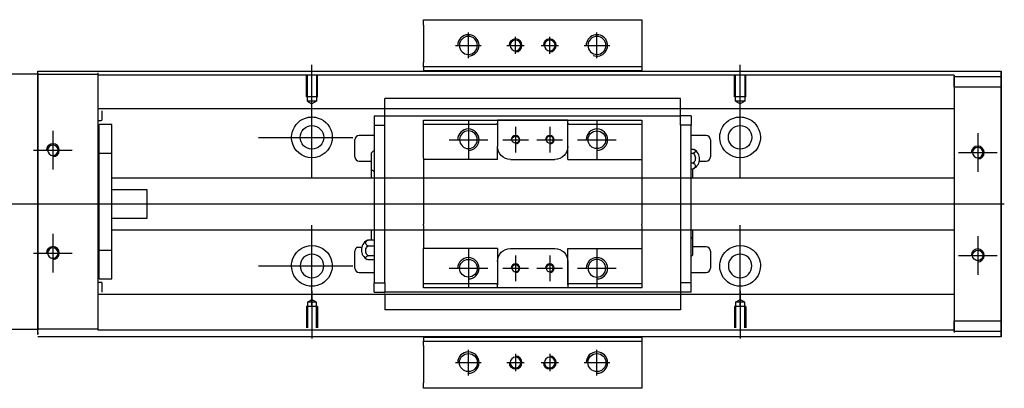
# Model space of a CAD drawing. Header units: millimetres. Extents: x -257 to 3135, y -1556 to 860.
# Tile 265 of 633: x -50 to 180, y -392 to -306. Entities that reach past the tile are written whole.
import ezdxf
from ezdxf.lldxf.tags import DXFTag

# ---------------------------------------------------------------- set-up
doc = ezdxf.new("R2010")
doc.units = ezdxf.units.MM
doc.layers.get('0').update_dxf_attribs({"linetype": 'CONTINUOUS'})
tags = doc.linetypes.add('DASHED', pattern=[25.72, 12.86, -12.86]).pattern_tags.tags
tags[6:7] = [DXFTag(74, 4), DXFTag(75, 0), DXFTag(340, '0'), DXFTag(46, 0.0), DXFTag(50, 0.0), DXFTag(44, 0.0), DXFTag(45, 0.0)]
tags[4:5] = [DXFTag(74, 4), DXFTag(75, 0), DXFTag(340, '0'), DXFTag(46, 0.0), DXFTag(50, 0.0), DXFTag(44, 0.0), DXFTag(45, 0.0)]

msp = doc.modelspace()

# ---------------------------------------------------------------- linework, layer by layer
at = {"linetype": 'Continuous'}
for p, q in [((44.63, -307.15), (44.63, -305.85)), ((44.63, -305.85), (95.63, -305.85)), ((44.63, -307.15), (44.63, -315.85)), ((95.63, -305.85), (95.63, -307.15)), ((95.63, -307.15), (95.63, -315.85)), ((44.63, -316.85), (44.63, -315.85)), ((95.63, -316.85), (44.63, -316.85)), ((44.63, -316.85), (44.63, -317.85)), ((95.63, -315.85), (95.63, -316.85)), ((95.63, -316.85), (95.63, -317.85)), ((-45.42, -318.55), (-90.42, -318.55)), ((-45.42, -318.3), (-45.42, -317.85)), ((-45.42, -317.85), (80.83, -317.85)), ((-45.42, -318.3), (-45.42, -378.3)), ((-31.42, -318.25), (-31.42, -318.55)), ((-31.42, -318.55), (-31.42, -321.05)), ((80.83, -317.85), (179.58, -317.85)), ((179.58, -318.35), (179.58, -317.85)), ((179.58, -317.85), (179.58, -317.85)), ((179.58, -317.85), (179.58, -318.85)), ((179.58, -322.42), (179.58, -318.35)), ((179.58, -318.85), (179.58, -378.85)), ((179.58, -319.1), (179.58, -321.6)), ((179.58, -319.1), (179.58, -319.1)), ((179.58, -319.1), (179.58, -319.1)), ((179.58, -319.1), (179.58, -322.92)), ((179.58, -322.92), (179.58, -319.1)), ((179.58, -319.1), (179.58, -322.92)), ((-31.42, -321.05), (-31.42, -375.55)), ((179.58, -321.6), (179.58, -320.1)), ((179.58, -322.92), (179.58, -320.1)), ((179.58, -321.6), (179.58, -376.1)), ((179.58, -376.1), (179.58, -321.6)), ((179.58, -322.42), (179.58, -322.42)), ((179.58, -332.42), (179.58, -322.42)), ((179.58, -332.42), (179.58, -332.42)), ((179.58, -340.42), (179.58, -332.42)), ((179.58, -340.42), (179.58, -340.42)), ((179.58, -356.42), (179.58, -340.42)), ((179.58, -356.42), (179.58, -356.42)), ((179.58, -364.42), (179.58, -356.42)), ((179.58, -364.42), (179.58, -364.42)), ((179.58, -374.42), (179.58, -364.42)), ((179.58, -374.42), (179.58, -374.42)), ((179.58, -379.35), (179.58, -374.42)), ((179.58, -374.79), (179.58, -378.6)), ((179.58, -377.6), (179.58, -374.79)), ((179.58, -374.79), (179.58, -378.6)), ((179.58, -378.6), (179.58, -374.79)), ((-31.42, -375.55), (-31.42, -378.05)), ((179.58, -377.6), (179.58, -376.1)), ((179.58, -376.1), (179.58, -378.6)), ((-90.42, -378.05), (-45.42, -378.05)), ((-45.42, -379.3), (-45.42, -378.3)), ((-31.42, -378.05), (-31.42, -378.25)), ((179.58, -378.6), (179.58, -378.6)), ((179.58, -378.6), (179.58, -378.6)), ((179.58, -378.85), (179.58, -379.85)), ((179.58, -379.85), (179.58, -379.35)), ((64.93, -379.85), (-45.42, -379.85)), ((44.63, -379.85), (44.63, -380.85)), ((44.63, -381.85), (44.63, -380.85)), ((44.63, -380.85), (95.63, -380.85)), ((179.58, -379.85), (64.93, -379.85)), ((95.63, -379.85), (95.63, -380.85)), ((95.63, -380.85), (95.63, -381.85)), ((179.58, -379.85), (179.58, -379.85)), ((44.63, -381.85), (44.63, -390.56)), ((95.63, -381.85), (95.63, -390.56)), ((44.63, -391.85), (44.63, -390.56)), ((95.63, -390.56), (95.63, -391.85)), ((95.63, -391.85), (44.63, -391.85))]:
    msp.add_line(p, q, dxfattribs=at)
for p, q in [((55.13, -314.85), (55.13, -308.85)), ((66.13, -313.85), (66.13, -309.85)), ((74.13, -313.85), (74.13, -309.85)), ((85.13, -314.85), (85.13, -308.85)), ((52.13, -311.85), (58.13, -311.85)), ((64.13, -311.85), (68.13, -311.85)), ((72.13, -311.85), (76.13, -311.85)), ((82.13, -311.85), (88.13, -311.85)), ((18.58, -327.47), (18.58, -316.35)), ((118.58, -327.47), (118.58, -316.35)), ((18.58, -342.83), (18.58, -323.78)), ((118.58, -342.83), (118.58, -323.78)), ((-41.92, -331.8), (-41.92, -340.8)), ((6.08, -333.3), (28.11, -333.3)), ((174.08, -332.35), (174.08, -341.35)), ((-46.42, -336.3), (-37.42, -336.3)), ((169.58, -336.85), (178.58, -336.85)), ((-95.42, -348.85), (72.88, -348.85)), ((72.88, -348.85), (180.28, -348.85)), ((18.58, -372.83), (18.58, -353.78)), ((118.58, -372.83), (118.58, -353.78)), ((-41.92, -355.8), (-41.92, -364.8)), ((174.08, -356.35), (174.08, -365.35)), ((-46.42, -360.3), (-37.42, -360.3)), ((29.22, -358.94), (30.22, -358.94)), ((169.58, -360.85), (178.58, -360.85)), ((6.08, -363.3), (28.11, -363.3)), ((18.58, -369.13), (18.58, -380.25)), ((118.58, -369.13), (118.58, -380.25)), ((55.13, -388.85), (55.13, -382.85)), ((66.13, -383.85), (66.13, -387.85)), ((74.13, -383.85), (74.13, -387.85)), ((85.13, -388.85), (85.13, -382.85)), ((52.13, -385.85), (58.13, -385.85)), ((64.13, -385.85), (68.13, -385.85)), ((72.13, -385.85), (76.13, -385.85)), ((82.13, -385.85), (88.13, -385.85))]:
    msp.add_line(p, q)
at = {"linetype": 'DASHED'}
for p, q in [((-45.42, -321.86), (-45.42, -317.85)), ((-31.42, -318.55), (-31.42, -318.75)), ((-31.42, -318.75), (-31.42, -319.75)), ((95.63, -317.81), (44.63, -317.81)), ((-45.42, -331.86), (-45.42, -321.86)), ((-31.42, -319.75), (-31.42, -326.08)), ((-31.42, -326.08), (-31.42, -327.08)), ((168.58, -326.63), (168.58, -327.63)), ((168.58, -327.63), (168.58, -329.17)), ((168.58, -329.17), (168.58, -332.73)), ((-45.42, -339.86), (-45.42, -331.86)), ((168.58, -332.73), (168.58, -334.65)), ((168.58, -334.65), (168.58, -338.35)), ((-45.42, -355.86), (-45.42, -339.86)), ((-45.42, -363.86), (-45.42, -355.86)), ((168.58, -359.35), (168.58, -362.96)), ((168.58, -362.96), (168.58, -364.87)), ((-45.42, -373.86), (-45.42, -363.86)), ((168.58, -364.87), (168.58, -368.44)), ((168.58, -368.44), (168.58, -369.98)), ((-31.42, -370.43), (-31.42, -376.75)), ((-45.42, -378.8), (-45.42, -373.86)), ((-31.42, -376.75), (-31.42, -377.75)), ((-45.42, -378.8), (-45.42, -379.3)), ((-31.42, -377.75), (-31.42, -378.05)), ((44.63, -379.9), (95.63, -379.9))]:
    msp.add_line(p, q, dxfattribs=at)
at = {"linetype": 'DASHED', "ltscale": 0.3}
for p, q in [((-45.42, -318.55), (-31.42, -318.55)), ((80.58, -318.8), (-31.42, -318.8)), ((168.58, -318.8), (80.58, -318.8)), ((168.58, -318.8), (168.58, -319.1)), ((168.58, -319.1), (168.58, -319.3)), ((168.58, -319.1), (168.58, -321.6)), ((168.58, -321.6), (168.58, -319.1)), ((168.58, -319.1), (179.58, -319.1)), ((168.58, -319.3), (168.58, -320.3)), ((168.58, -320.3), (168.58, -326.63)), ((179.58, -321.6), (168.58, -321.6)), ((168.58, -321.6), (168.58, -376.1)), ((168.58, -326.63), (-31.42, -326.63)), ((-31.42, -327.08), (-31.42, -328.62)), ((-31.42, -328.62), (-31.42, -332.18)), ((-30.42, -329.17), (-30.42, -327.08)), ((-31.42, -329.37), (-30.62, -329.37)), ((-28.12, -330.3), (-31.12, -330.3)), ((-28.12, -330.3), (-31.12, -330.3)), ((-31.12, -336.99), (-31.12, -330.3)), ((-31.12, -336.99), (-31.12, -330.3)), ((-28.12, -336.99), (-28.12, -330.3)), ((-28.12, -336.99), (-28.12, -330.3)), ((-31.42, -332.18), (-31.42, -334.1)), ((-31.42, -334.1), (-31.42, -362.41)), ((-31.12, -337.55), (-31.42, -337.55)), ((-31.12, -337.55), (-31.42, -337.55)), ((-31.12, -359.62), (-31.12, -336.99)), ((-31.12, -336.99), (-28.12, -336.99)), ((-31.12, -359.62), (-31.12, -336.99)), ((-28.12, -359.62), (-28.12, -336.99)), ((-28.12, -359.62), (-28.12, -336.99)), ((168.58, -342.85), (-28.12, -342.85)), ((-19.92, -345.54), (-28.12, -345.54)), ((-19.92, -352.17), (-19.92, -345.54)), ((-28.12, -352.17), (-19.92, -352.17)), ((-28.12, -354.85), (168.58, -354.85)), ((-31.42, -359.05), (-31.12, -359.05)), ((-31.42, -359.05), (-31.12, -359.05)), ((-31.12, -359.62), (-28.12, -359.62)), ((-31.12, -366.3), (-31.12, -359.62)), ((-31.12, -366.3), (-31.12, -359.62)), ((-28.12, -366.3), (-28.12, -359.62)), ((-28.12, -366.3), (-28.12, -359.62)), ((-31.42, -362.41), (-31.42, -364.32)), ((-31.42, -364.32), (-31.42, -367.88)), ((-30.62, -367.14), (-31.42, -367.14)), ((-31.42, -367.88), (-31.42, -369.43)), ((-31.12, -366.3), (-28.12, -366.3)), ((-31.12, -366.3), (-28.12, -366.3)), ((-30.42, -369.43), (-30.42, -367.34)), ((-31.42, -369.43), (-31.42, -370.43)), ((168.58, -369.98), (-31.42, -369.98)), ((168.58, -369.98), (168.58, -370.98)), ((17.51, -371.75), (18.58, -371.13)), ((17.51, -371.75), (17.51, -377.75)), ((19.66, -371.75), (17.51, -371.75)), ((19.66, -371.75), (18.58, -371.13)), ((19.66, -377.75), (19.66, -371.75)), ((117.51, -371.75), (118.58, -371.13)), ((117.51, -371.75), (117.51, -377.75)), ((119.66, -371.75), (117.51, -371.75)), ((119.66, -371.75), (118.58, -371.13)), ((119.66, -377.75), (119.66, -371.75)), ((168.58, -370.98), (168.58, -377.3)), ((19.88, -372.75), (17.28, -372.75)), ((17.28, -372.75), (17.28, -377.75)), ((19.88, -372.75), (19.88, -377.75)), ((119.88, -372.75), (117.28, -372.75)), ((117.28, -372.75), (117.28, -377.75)), ((119.88, -372.75), (119.88, -377.75)), ((168.58, -376.1), (179.58, -376.1)), ((168.58, -376.1), (168.58, -378.6)), ((168.58, -378.6), (168.58, -376.1)), ((-31.42, -378.05), (-45.42, -378.05)), ((168.58, -378.3), (-31.42, -378.3)), ((168.58, -377.3), (168.58, -378.3)), ((168.58, -378.3), (168.58, -378.6)), ((168.58, -378.6), (168.58, -378.8)), ((179.58, -378.6), (168.58, -378.6))]:
    msp.add_line(p, q, dxfattribs=at)
at = {"linetype": 'DASHED', "ltscale": 0.1}
for p, q in [((17.28, -323.85), (17.28, -318.85)), ((17.51, -324.85), (17.51, -318.85)), ((19.66, -318.85), (19.66, -324.85)), ((19.88, -323.85), (19.88, -318.85)), ((117.28, -323.85), (117.28, -318.85)), ((117.51, -324.85), (117.51, -318.85)), ((119.66, -318.85), (119.66, -324.85)), ((119.88, -323.85), (119.88, -318.85)), ((19.88, -323.85), (17.28, -323.85)), ((119.88, -323.85), (117.28, -323.85)), ((19.66, -324.85), (17.51, -324.85)), ((17.51, -324.85), (18.58, -325.47)), ((19.66, -324.85), (18.58, -325.47)), ((119.66, -324.85), (117.51, -324.85)), ((117.51, -324.85), (118.58, -325.47)), ((119.66, -324.85), (118.58, -325.47))]:
    msp.add_line(p, q, dxfattribs=at)
at = {"linetype": 'DASHED', "ltscale": 0.5}
for p, q in [((35.63, -324.24), (35.63, -324.2)), ((104.63, -324.24), (104.63, -324.2)), ((35.63, -324.37), (35.63, -324.24)), ((104.63, -324.24), (35.63, -324.24)), ((35.63, -327.95), (35.63, -324.37)), ((104.63, -324.37), (104.63, -324.24)), ((104.63, -327.95), (104.63, -324.37)), ((33.13, -328.28), (33.13, -330.48)), ((33.13, -328.28), (35.63, -328.28)), ((35.63, -328.28), (35.63, -327.95)), ((35.63, -329.28), (35.63, -328.28)), ((35.63, -328.28), (104.63, -328.28)), ((35.63, -328.38), (35.63, -328.38)), ((104.63, -328.28), (104.63, -327.95)), ((107.13, -328.28), (104.63, -328.28)), ((104.63, -329.28), (104.63, -328.28)), ((104.63, -328.38), (104.63, -328.38)), ((107.13, -328.28), (107.13, -330.48)), ((33.13, -330.48), (35.63, -330.48)), ((33.13, -330.48), (33.13, -367.23)), ((35.63, -330.48), (35.63, -329.28)), ((35.63, -330.96), (35.63, -330.48)), ((35.63, -330.96), (35.63, -330.52)), ((35.63, -366.75), (35.63, -330.96)), ((44.63, -330.28), (44.63, -329.28)), ((44.63, -338.15), (44.63, -330.28)), ((61.63, -330.28), (44.63, -330.28)), ((55.13, -329.35), (55.13, -338.35)), ((61.63, -330.28), (61.93, -329.98)), ((61.93, -329.28), (61.93, -329.98)), ((78.33, -329.28), (61.93, -329.28)), ((61.93, -329.98), (61.93, -335.45)), ((62.02, -329.28), (78.24, -329.28)), ((66.13, -330.85), (66.13, -336.85)), ((74.13, -330.85), (74.13, -336.85)), ((78.33, -329.98), (78.33, -329.28)), ((78.33, -329.98), (78.63, -330.28)), ((78.33, -338.45), (78.33, -329.98)), ((78.33, -335.45), (78.33, -329.98)), ((95.63, -330.28), (78.63, -330.28)), ((85.13, -329.35), (85.13, -338.35)), ((95.63, -329.28), (95.63, -330.28)), ((95.63, -330.28), (95.63, -338.15)), ((104.63, -330.48), (104.63, -329.28)), ((107.13, -330.48), (104.63, -330.48)), ((104.63, -330.48), (104.63, -330.96)), ((104.63, -330.52), (104.63, -330.96)), ((104.63, -330.96), (104.63, -366.75)), ((107.13, -367.23), (107.13, -330.48)), ((33.13, -332.85), (29.63, -332.85)), ((110.63, -332.85), (107.13, -332.85)), ((28.63, -337.85), (28.63, -333.85)), ((50.63, -333.85), (59.63, -333.85)), ((61.93, -338.45), (61.93, -335.45)), ((63.13, -333.85), (69.13, -333.85)), ((71.13, -333.85), (77.13, -333.85)), ((80.63, -333.85), (89.63, -333.85)), ((111.63, -333.85), (111.63, -337.85)), ((32.48, -340.77), (32.48, -336.92)), ((107.13, -336.06), (107.59, -336.06)), ((107.13, -337), (107.59, -337)), ((29.63, -338.85), (32.48, -338.85)), ((44.63, -338.15), (44.63, -343.85)), ((64.93, -338.45), (75.33, -338.45)), ((78.33, -338.45), (95.63, -338.45)), ((95.63, -338.15), (95.63, -343.85)), ((107.59, -339.3), (107.13, -339.3)), ((109.08, -338.85), (110.63, -338.85)), ((32.48, -342.85), (32.48, -340.77)), ((107.13, -340.65), (107.59, -340.65)), ((107.48, -340.65), (107.48, -342.85)), ((44.63, -343.85), (44.63, -344.15)), ((44.63, -344.15), (44.63, -353.55)), ((95.63, -343.85), (95.63, -344.15)), ((95.63, -344.15), (95.63, -353.55)), ((44.63, -353.85), (44.63, -353.55)), ((44.63, -353.85), (44.63, -359.25)), ((95.63, -353.85), (95.63, -353.55)), ((95.63, -353.85), (95.63, -359.25)), ((32.48, -357.28), (32.48, -354.85)), ((107.48, -354.85), (107.48, -356.93)), ((33.13, -357.28), (31.68, -357.28)), ((31.68, -358.63), (33.13, -358.63)), ((107.48, -356.93), (107.48, -360.78)), ((28.63, -363.85), (28.63, -359.85)), ((33.13, -360.93), (31.68, -360.93)), ((44.63, -359.55), (44.63, -359.25)), ((61.93, -359.25), (44.63, -359.25)), ((44.63, -367.43), (44.63, -359.55)), ((55.13, -359.35), (55.13, -368.35)), ((61.93, -359.25), (61.93, -362.25)), ((64.93, -359.25), (75.33, -359.25)), ((66.13, -360.85), (66.13, -366.85)), ((74.13, -360.85), (74.13, -366.85)), ((78.33, -367.73), (78.33, -359.25)), ((85.13, -359.35), (85.13, -368.35)), ((95.63, -359.25), (95.63, -367.43)), ((110.63, -358.85), (107.48, -358.85)), ((111.63, -359.85), (111.63, -363.85)), ((33.13, -361.87), (31.68, -361.87)), ((61.93, -362.25), (61.93, -367.73)), ((78.33, -362.25), (78.33, -367.73)), ((29.63, -364.85), (33.13, -364.85)), ((50.63, -363.85), (59.63, -363.85)), ((63.13, -363.85), (69.13, -363.85)), ((71.13, -363.85), (77.13, -363.85)), ((80.63, -363.85), (89.63, -363.85)), ((107.13, -364.85), (110.63, -364.85)), ((33.13, -367.23), (35.63, -367.23)), ((33.13, -369.43), (33.13, -367.23)), ((35.63, -367.18), (35.63, -366.75)), ((35.63, -367.23), (35.63, -366.75)), ((35.63, -367.23), (35.63, -368.43)), ((44.63, -367.43), (61.63, -367.43)), ((44.63, -368.43), (44.63, -367.43)), ((61.93, -367.73), (61.63, -367.43)), ((61.93, -368.43), (61.93, -367.73)), ((78.63, -367.43), (78.33, -367.73)), ((78.33, -367.73), (78.33, -368.43)), ((78.63, -367.43), (95.63, -367.43)), ((95.63, -367.43), (95.63, -368.43)), ((104.63, -366.75), (104.63, -367.23)), ((104.63, -366.75), (104.63, -367.18)), ((104.63, -367.23), (104.63, -368.43)), ((107.13, -367.23), (104.63, -367.23)), ((107.13, -369.43), (107.13, -367.23)), ((35.63, -369.98), (32.59, -369.98)), ((35.63, -369.98), (32.59, -369.98)), ((33.13, -369.43), (35.63, -369.43)), ((35.63, -368.43), (35.63, -369.43)), ((104.63, -369.43), (35.63, -369.43)), ((35.63, -369.76), (35.63, -373.33)), ((78.33, -368.43), (61.93, -368.43)), ((78.24, -368.43), (62.02, -368.43)), ((104.63, -368.43), (104.63, -369.43)), ((104.63, -369.33), (104.63, -369.33)), ((104.63, -369.43), (104.63, -369.76)), ((107.13, -369.43), (104.63, -369.43)), ((104.63, -369.76), (104.63, -373.33)), ((35.63, -373.33), (35.63, -373.46)), ((35.63, -373.46), (35.63, -373.51)), ((35.63, -373.46), (104.63, -373.46)), ((104.63, -373.33), (104.63, -373.46)), ((104.63, -373.46), (104.63, -373.51))]:
    msp.add_line(p, q, dxfattribs=at)
at = {"linetype": 'Continuous', "extrusion": (0, 0, -1)}
for centre, radius in [((-55.13, -311.85), 2.1), ((-85.13, -311.85), 2.1), ((41.92, -336.3), 1.23), ((-174.08, -336.85), 1.23), ((41.92, -360.3), 1.23), ((-18.58, -363.3), 2.75), ((-118.58, -363.3), 2.75)]:
    msp.add_circle(centre, radius, dxfattribs=at)
at = {"linetype": 'DASHED', "ltscale": 0.15, "extrusion": (0, 0, -1)}
for centre in [(-66.13, -311.85), (-74.13, -311.85), (-66.13, -385.85), (-74.13, -385.85)]:
    msp.add_circle(centre, 1.25, dxfattribs=at)
at = {"linetype": 'Continuous'}
for centre, radius in [((18.58, -333.3), 2.75), ((118.58, -333.3), 2.75), ((174.08, -360.85), 1.23), ((55.13, -385.85), 2.1), ((85.13, -385.85), 2.1)]:
    msp.add_circle(centre, radius, dxfattribs=at)
at = {"linetype": 'DASHED', "ltscale": 0.5, "extrusion": (0, 0, -1)}
for centre, radius in [((-55.13, -333.85), 2.07), ((-74.13, -333.85), 0.825), ((-66.13, -363.85), 0.825), ((-74.13, -363.85), 0.825), ((-85.13, -363.85), 2.07)]:
    msp.add_circle(centre, radius, dxfattribs=at)
at = {"linetype": 'DASHED', "ltscale": 0.5}
for centre, radius in [((66.13, -333.85), 0.825), ((85.13, -333.85), 2.07), ((55.13, -363.85), 2.07)]:
    msp.add_circle(centre, radius, dxfattribs=at)
for centre, radius, start in [((55.13, -311.85), 2.5, 270), ((85.13, -311.85), 2.5, 249.2801), ((-41.92, -336.3), 1.5, 270), ((174.08, -336.85), 1.5, 270), ((-41.92, -360.3), 1.5, 270), ((174.08, -360.85), 1.5, 270), ((55.13, -385.85), 2.5, 270), ((85.13, -385.85), 2.5, 270)]:
    msp.add_arc(centre, radius, start, 180)
at = {"linetype": 'DASHED', "ltscale": 0.15}
for centre, start, end in [((66.13, -311.85), 270, 180), ((74.13, -311.85), 270, 180), ((66.13, -385.85), 180, 90), ((74.13, -385.85), 180, 90)]:
    msp.add_arc(centre, 1.5, start, end, dxfattribs=at)
at = {"linetype": 'Continuous', "extrusion": (0, 0, -1)}
for centre, start, end in [((-18.58, -333.3), 13.6191, 80.1049), ((-18.58, -333.3), 99.8951, 166.3809), ((-118.58, -333.3), 13.6191, 80.1049), ((-118.58, -333.3), 99.8951, 166.3809), ((-18.58, -333.3), 189.6765, 350.3235), ((-118.58, -333.3), 189.6765, 350.3235), ((-18.58, -363.3), 10.8558, 169.1442), ((-118.58, -363.3), 10.8558, 169.1442), ((-18.58, -363.3), 285.2319, 347.572), ((-18.58, -363.3), 192.428, 254.7681), ((-118.58, -363.3), 285.2319, 347.572), ((-118.58, -363.3), 192.428, 254.7681)]:
    msp.add_arc(centre, 4.75, start, end, dxfattribs=at)
at = {"linetype": 'DASHED', "ltscale": 0.3}
for centre, start, end in [((-30.62, -329.17), 270, 0), ((-30.62, -367.34), 0, 90)]:
    msp.add_arc(centre, 0.2, start, end, dxfattribs=at)
at = {"linetype": 'DASHED', "ltscale": 0.5}
for centre, radius, start, end in [((29.63, -333.85), 1, 90, 180), ((55.13, -333.85), 2.5, 270, 180), ((66.13, -333.85), 1, 270, 180), ((74.13, -333.85), 1, 270, 180), ((85.13, -333.85), 2.5, 270, 180), ((110.63, -333.85), 1, 0, 90), ((29.63, -337.85), 1, 180, 270), ((34.62, -338.8), 2.85, 121.5132, 138.6569), ((106.63, -338.35), 2.5, 0, 61.7734), ((110.63, -337.85), 1, 270, 0), ((106.63, -338.35), 2.5, 298.2701, 0), ((34.62, -338.89), 2.85, 221.3431, 238.4868), ((32.63, -359.58), 2.5, 118.2701, 180), ((105.34, -358.82), 2.85, 41.3431, 51.1006), ((29.63, -359.85), 1, 114.7486, 180), ((32.63, -359.58), 2.5, 180, 241.7734), ((105.34, -358.9), 2.85, 308.8994, 318.6569), ((110.63, -359.85), 1, 0, 90), ((55.13, -363.85), 2.5, 270, 180), ((66.13, -363.85), 1, 270, 180), ((74.13, -363.85), 1, 270, 180), ((85.13, -363.85), 2.5, 270, 180), ((29.63, -363.85), 1, 180, 270), ((110.63, -363.85), 1, 270, 0)]:
    msp.add_arc(centre, radius, start, end, dxfattribs=at)
at = {"linetype": 'DASHED', "ltscale": 0.5, "extrusion": (0, 0, -1)}
for centre, start, end in [((-64.93, -335.45), 270, 359.96), ((-75.33, -335.45), 180, 270), ((-64.93, -362.25), 360, 90), ((-75.33, -362.25), 90, 180)]:
    msp.add_arc(centre, 3, start, end, dxfattribs=at)
at = {"linetype": 'Continuous'}
for points, knots in [([(179.58, -322.92), (179.58, -323.1), (179.58, -323.28), (179.58, -323.63), (179.58, -323.81), (179.58, -324.15), (179.58, -324.31), (179.58, -324.63), (179.58, -324.78), (179.58, -325.06), (179.58, -325.2), (179.58, -325.44), (179.58, -325.55), (179.58, -325.74), (179.58, -325.83), (179.58, -325.97), (179.58, -326.03), (179.58, -326.12), (179.58, -326.14), (179.58, -326.17), (179.58, -326.17), (179.58, -326.14), (179.58, -326.1), (179.58, -326.01), (179.58, -325.95), (179.58, -325.8), (179.58, -325.72), (179.58, -325.52), (179.58, -325.4), (179.58, -325.16), (179.58, -325.02), (179.58, -324.73), (179.58, -324.58), (179.58, -324.26), (179.58, -324.09), (179.58, -323.92), (179.58, -323.6), (179.58, -323.26), (179.58, -322.92)], [0, 0, 0, 0, 0.052893, 0.052893, 0.105785, 0.105785, 0.158678, 0.158678, 0.211571, 0.211571, 0.264464, 0.264464, 0.317356, 0.317356, 0.370249, 0.370249, 0.423142, 0.423142, 0.476034, 0.476034, 0.528927, 0.528927, 0.58182, 0.58182, 0.634712, 0.634712, 0.687605, 0.687605, 0.740498, 0.740498, 0.793391, 0.793391, 0.846283, 0.846283, 0.899176, 0.899176, 0.899176, 1, 1, 1, 1]), ([(179.58, -322.92), (179.58, -323.1), (179.58, -323.28), (179.58, -323.63), (179.58, -323.81), (179.58, -324.15), (179.58, -324.31), (179.58, -324.63), (179.58, -324.78), (179.58, -325.06), (179.58, -325.2), (179.58, -325.44), (179.58, -325.55), (179.58, -325.74), (179.58, -325.83), (179.58, -325.97), (179.58, -326.03), (179.58, -326.12), (179.58, -326.14), (179.58, -326.17), (179.58, -326.17), (179.58, -326.14), (179.58, -326.1), (179.58, -326.01), (179.58, -325.95), (179.58, -325.8), (179.58, -325.72), (179.58, -325.52), (179.58, -325.4), (179.58, -325.16), (179.58, -325.02), (179.58, -324.73), (179.58, -324.58), (179.58, -324.26), (179.58, -324.09), (179.58, -323.92), (179.58, -323.6), (179.58, -323.26), (179.58, -322.92)], [0, 0, 0, 0, 0.052893, 0.052893, 0.105785, 0.105785, 0.158678, 0.158678, 0.211571, 0.211571, 0.264464, 0.264464, 0.317356, 0.317356, 0.370249, 0.370249, 0.423142, 0.423142, 0.476034, 0.476034, 0.528927, 0.528927, 0.58182, 0.58182, 0.634712, 0.634712, 0.687605, 0.687605, 0.740498, 0.740498, 0.793391, 0.793391, 0.846283, 0.846283, 0.899176, 0.899176, 0.899176, 1, 1, 1, 1]), ([(17.77, -328.62), (18.18, -328.55), (18.61, -328.53), (19.15, -328.58), (19.28, -328.6), (19.4, -328.62)], [0, 0, 0, 0, 0.772987, 0.772987, 1, 1, 1, 1]), ([(117.77, -328.62), (118.18, -328.55), (118.61, -328.53), (119.15, -328.58), (119.28, -328.6), (119.4, -328.62)], [0, 0, 0, 0, 0.772987, 0.772987, 1, 1, 1, 1]), ([(19.83, -367.88), (19.43, -367.99), (19, -368.05), (18.16, -368.05), (17.74, -367.99), (17.33, -367.88)], [0, 0, 0, 0, 0.500461, 0.500461, 1, 1, 1, 1]), ([(119.83, -367.88), (119.43, -367.99), (119, -368.05), (118.16, -368.05), (117.74, -367.99), (117.33, -367.88)], [0, 0, 0, 0, 0.500461, 0.500461, 1, 1, 1, 1]), ([(179.58, -374.79), (179.58, -374.61), (179.58, -374.43), (179.58, -374.07), (179.58, -373.9), (179.58, -373.56), (179.58, -373.39), (179.58, -373.08), (179.58, -372.92), (179.58, -372.64), (179.58, -372.51), (179.58, -372.27), (179.58, -372.16), (179.58, -371.96), (179.58, -371.88), (179.58, -371.73), (179.58, -371.68), (179.58, -371.59), (179.58, -371.56), (179.58, -371.53), (179.58, -371.54), (179.58, -371.57), (179.58, -371.6), (179.58, -371.69), (179.58, -371.75), (179.58, -371.9), (179.58, -371.99), (179.58, -372.19), (179.58, -372.3), (179.58, -372.55), (179.58, -372.68), (179.58, -372.97), (179.58, -373.12), (179.58, -373.44), (179.58, -373.61), (179.58, -373.94), (179.58, -374.11), (179.58, -374.44), (179.58, -374.62), (179.58, -374.79)], [0, 0, 0, 0, 0.052926, 0.052926, 0.105852, 0.105852, 0.158778, 0.158778, 0.211704, 0.211704, 0.26463, 0.26463, 0.317556, 0.317556, 0.370482, 0.370482, 0.423408, 0.423408, 0.476333, 0.476333, 0.529259, 0.529259, 0.582185, 0.582185, 0.635111, 0.635111, 0.688037, 0.688037, 0.740963, 0.740963, 0.793889, 0.793889, 0.846815, 0.846815, 0.899741, 0.899741, 0.949242, 0.949242, 1, 1, 1, 1]), ([(179.58, -371.54), (179.58, -371.54), (179.58, -371.54), (179.58, -371.57), (179.58, -371.6), (179.58, -371.69), (179.58, -371.75), (179.58, -371.9), (179.58, -371.99), (179.58, -372.19), (179.58, -372.3), (179.58, -372.55), (179.58, -372.68), (179.58, -372.97), (179.58, -373.12), (179.58, -373.44), (179.58, -373.61), (179.58, -373.94), (179.58, -374.11), (179.58, -374.44), (179.58, -374.62), (179.58, -374.79)], [0, 0, 0, 0, 0.058411, 0.058411, 0.164275, 0.164275, 0.270139, 0.270139, 0.376003, 0.376003, 0.481867, 0.481867, 0.587731, 0.587731, 0.693595, 0.693595, 0.799459, 0.799459, 0.898473, 0.898473, 1, 1, 1, 1]), ([(179.58, -374.79), (179.58, -374.61), (179.58, -374.43), (179.58, -374.07), (179.58, -373.9), (179.58, -373.56), (179.58, -373.39), (179.58, -373.08), (179.58, -372.92), (179.58, -372.64), (179.58, -372.51), (179.58, -372.27), (179.58, -372.16), (179.58, -371.96), (179.58, -371.88), (179.58, -371.73), (179.58, -371.68), (179.58, -371.59), (179.58, -371.56), (179.58, -371.55)], [0, 0, 0, 0, 0.111112, 0.111112, 0.222224, 0.222224, 0.333337, 0.333337, 0.444449, 0.444449, 0.555561, 0.555561, 0.666673, 0.666673, 0.777785, 0.777785, 0.888898, 0.888898, 1, 1, 1, 1])]:
    msp.add_open_spline(points, degree=3, knots=knots, dxfattribs=at)
at = {"linetype": 'DASHED', "ltscale": 0.5}
for points, degree in [([(44.63, -329.28), (61.93, -329.28)], 1), ([(78.33, -329.28), (95.63, -329.28)], 1), ([(61.93, -338.45), (44.63, -338.45)], 1), ([(107.59, -340.65), (107.68, -340.62), (107.76, -340.59), (107.83, -340.55)], 3), ([(31.68, -357.28), (31.59, -357.31), (31.51, -357.34), (31.44, -357.38)], 3), ([(78.33, -359.25), (95.63, -359.25)], 1), ([(61.93, -368.43), (44.63, -368.43)], 1), ([(95.63, -368.43), (78.33, -368.43)], 1)]:
    msp.add_open_spline(points, degree=degree, dxfattribs=at)
at = {"linetype": 'Continuous'}
for points in [[(13.9, -334.1), (13.79, -333.44), (13.82, -332.78), (13.97, -332.18)], [(23.2, -332.18), (23.34, -332.78), (23.38, -333.45), (23.27, -334.1)], [(113.9, -334.1), (113.79, -333.44), (113.82, -332.78), (113.97, -332.18)], [(123.2, -332.18), (123.34, -332.78), (123.38, -333.45), (123.27, -334.1)], [(13.94, -364.32), (13.81, -363.73), (13.79, -363.06), (13.92, -362.41)], [(23.25, -362.41), (23.37, -363.06), (23.35, -363.73), (23.22, -364.32)], [(113.94, -364.32), (113.81, -363.73), (113.79, -363.06), (113.92, -362.41)], [(123.25, -362.41), (123.37, -363.06), (123.35, -363.73), (123.22, -364.32)]]:
    msp.add_open_spline(points, degree=3, dxfattribs=at)
at = {"linetype": 'DASHED', "ltscale": 0.5}
msp.add_rational_spline([(61.93, -335.45), (61.93, -335.45), (61.93, -335.45)], [0.500000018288, 0.499999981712, 0.500000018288], degree=2, dxfattribs=at)
for points in [[(107.59, -336.06), (107.72, -336.1), (107.83, -336.15), (108.01, -336.27), (108.07, -336.34), (108.14, -336.47), (108.14, -336.54), (108.1, -336.68), (108.05, -336.74), (107.89, -336.87), (107.79, -336.92), (107.65, -336.98), (107.62, -336.99), (107.59, -337)], [(107.59, -337), (107.72, -337.1), (107.83, -337.23), (108.01, -337.52), (108.07, -337.68), (108.14, -338.01), (108.14, -338.18), (108.1, -338.51), (108.05, -338.67), (107.89, -338.97), (107.79, -339.11), (107.65, -339.25), (107.62, -339.27), (107.59, -339.3)], [(107.59, -339.3), (107.72, -339.36), (107.83, -339.43), (108.01, -339.6), (108.07, -339.7), (108.14, -339.89), (108.14, -339.99), (108.1, -340.19), (108.05, -340.28), (107.89, -340.46), (107.79, -340.54), (107.65, -340.62), (107.62, -340.64), (107.59, -340.65)], [(31.68, -358.63), (31.55, -358.57), (31.44, -358.49), (31.26, -358.33), (31.2, -358.23), (31.13, -358.04), (31.13, -357.94), (31.17, -357.74), (31.22, -357.65), (31.37, -357.47), (31.48, -357.39), (31.62, -357.31), (31.65, -357.29), (31.68, -357.28)], [(31.68, -360.93), (31.55, -360.82), (31.44, -360.69), (31.26, -360.41), (31.2, -360.25), (31.13, -359.92), (31.13, -359.75), (31.17, -359.42), (31.22, -359.25), (31.37, -358.96), (31.48, -358.82), (31.62, -358.68), (31.65, -358.66), (31.68, -358.63)], [(31.68, -361.87), (31.55, -361.83), (31.44, -361.78), (31.26, -361.66), (31.2, -361.59), (31.13, -361.46), (31.13, -361.39), (31.17, -361.25), (31.22, -361.19), (31.37, -361.06), (31.48, -361.01), (31.62, -360.95), (31.65, -360.94), (31.68, -360.93)]]:
    msp.add_open_spline(points, degree=3, knots=[0, 0, 0, 0, 0.192078, 0.192078, 0.384156, 0.384156, 0.576234, 0.576234, 0.768312, 0.768312, 0.960389, 0.960389, 1, 1, 1, 1], dxfattribs=at)

doc.saveas('drawing.dxf')
